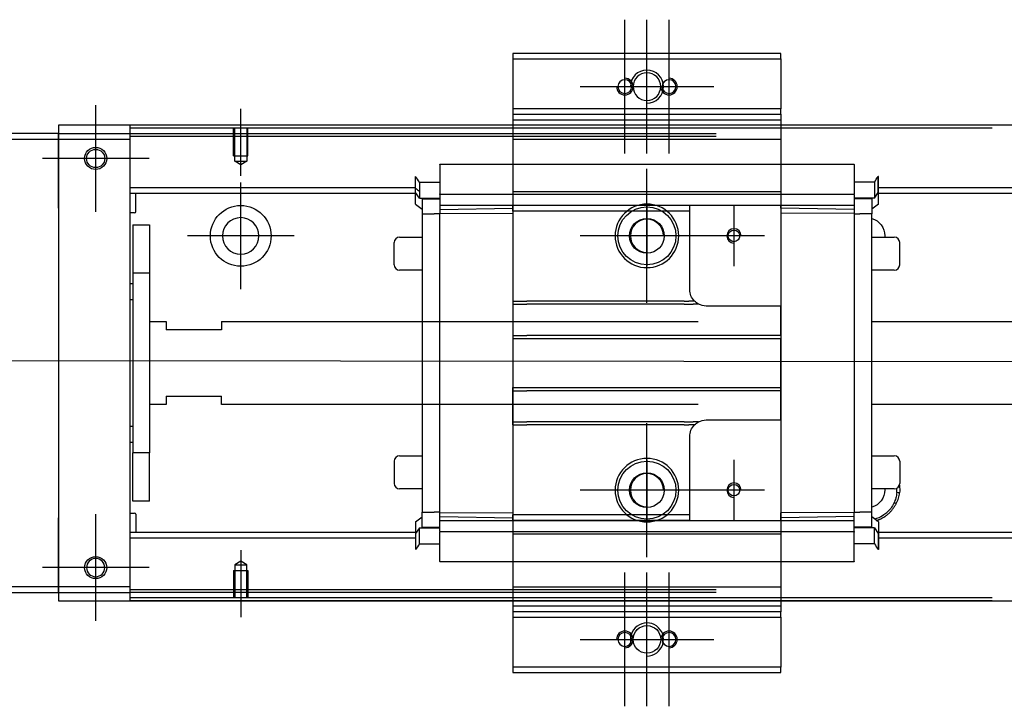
# Model space of a CAD drawing. Header units: millimetres. Extents: x 1805 to 4914, y -1594 to 860.
# Tile 280 of 656: x 2101 to 2279, y -90 to 34. Entities that reach past the tile are written whole.
import ezdxf
from ezdxf.lldxf.tags import DXFTag

# ---------------------------------------------------------------- set-up
doc = ezdxf.new("R2010")
doc.units = ezdxf.units.MM
doc.layers.get('0').update_dxf_attribs({"linetype": 'CONTINUOUS'})
tags = doc.linetypes.add('DASHED', pattern=[25.72, 12.86, -12.86]).pattern_tags.tags
tags[6:7] = [DXFTag(74, 4), DXFTag(75, 0), DXFTag(340, '0'), DXFTag(46, 0.0), DXFTag(50, 0.0), DXFTag(44, 0.0), DXFTag(45, 0.0)]
tags[4:5] = [DXFTag(74, 4), DXFTag(75, 0), DXFTag(340, '0'), DXFTag(46, 0.0), DXFTag(50, 0.0), DXFTag(44, 0.0), DXFTag(45, 0.0)]

msp = doc.modelspace()

# ---------------------------------------------------------------- linework, layer by layer
at = {"ltscale": 0.2}
for p, q in [((2210.28, 9.55), (2210.28, 33.75)), ((2214.28, 9.55), (2214.28, 33.75)), ((2218.28, 9.55), (2218.28, 33.75)), ((2202.18, 21.65), (2226.38, 21.65)), ((2114.53, -1), (2114.53, 18.3)), ((2114.53, -0.87), (2114.53, 18.18)), ((2140.78, 5.51), (2140.78, 17.65)), ((2124.18, 8.65), (2104.88, 8.65)), ((2124.05, 8.65), (2105, 8.65)), ((2214.28, -17.45), (2214.28, 6.75)), ((2140.78, -15), (2140.78, 4.3)), ((2230.03, 0.15), (2230.03, -10.85)), ((2150.43, -5.35), (2131.13, -5.35)), ((2226.38, -5.35), (2202.18, -5.35)), ((2235.53, -5.35), (2224.53, -5.35)), ((2214.28, -63.45), (2214.28, -39.25)), ((2230.03, -45.85), (2230.03, -56.85)), ((2226.38, -51.35), (2202.18, -51.35)), ((2235.53, -51.35), (2224.53, -51.35)), ((2114.53, -75), (2114.53, -55.7)), ((2114.53, -74.87), (2114.53, -55.82)), ((2140.78, -62.2), (2140.78, -74.35)), ((2124.18, -65.35), (2104.88, -65.35)), ((2124.05, -65.35), (2105, -65.35)), ((2210.28, -90.45), (2210.28, -66.25)), ((2214.28, -90.45), (2214.28, -66.25)), ((2218.28, -90.45), (2218.28, -66.25)), ((2202.18, -78.35), (2226.38, -78.35))]:
    msp.add_line(p, q, dxfattribs=at)
at = {"linetype": 'Continuous'}
for p, q in [((2238.53, 27.65), (2190.03, 27.65)), ((2190.03, 27.65), (2190.03, 26.65)), ((2238.53, 26.65), (2238.53, 27.65)), ((2190.03, 26.65), (2190.03, 17.65)), ((2190.03, 26.65), (2238.53, 26.65)), ((2238.53, 26.65), (2238.53, 17.65)), ((2190.03, 17.65), (2190.03, 16.65)), ((2238.53, 17.65), (2190.03, 17.65)), ((2190.03, 16.65), (2190.03, 14.65)), ((2190.03, 16.65), (2238.53, 16.65)), ((2238.53, 16.65), (2238.53, 17.65)), ((2238.53, 16.65), (2238.53, 14.65)), ((2573.78, 14.65), (2107.78, 14.65)), ((2107.78, 14.65), (2107.78, 13.15)), ((2120.78, 14.15), (2120.78, 14.65)), ((2190.03, 14.65), (2190.03, 12.15)), ((2238.53, 14.65), (2238.53, 12.15)), ((2107.78, 13.15), (2033.78, 13.15)), ((2107.78, 12.15), (2107.78, 13.15)), ((2107.78, 13.15), (2107.78, 1.23)), ((2276.78, 14.15), (2120.78, 14.15)), ((2120.78, 13.15), (2120.78, 14.15)), ((2120.78, 12.15), (2120.78, 13.15)), ((2033.78, 12.15), (2107.78, 12.15)), ((2107.78, 12.15), (2120.78, 12.15)), ((2107.78, -0.35), (2107.78, 12.15)), ((2120.78, -68.85), (2120.78, 12.15)), ((2190.03, 12.15), (2190.03, -68.85)), ((2238.53, 12.15), (2238.53, -68.85)), ((2107.78, 1.23), (2107.78, -1.25)), ((2107.78, -0.35), (2107.78, -56.35)), ((2107.78, -1.25), (2107.78, -5.94)), ((2107.78, -5.94), (2107.78, -8.42)), ((2107.78, -8.42), (2107.78, -48.27)), ((2107.78, -48.27), (2107.78, -50.75)), ((2107.78, -50.75), (2107.78, -55.44)), ((2107.78, -55.44), (2107.78, -57.92)), ((2107.78, -68.85), (2107.78, -56.35)), ((2107.78, -57.92), (2107.78, -69.85)), ((2107.78, -68.85), (2033.78, -68.85)), ((2107.78, -69.85), (2107.78, -68.85)), ((2120.78, -68.85), (2107.78, -68.85)), ((2120.78, -69.85), (2120.78, -68.85)), ((2033.78, -69.85), (2107.78, -69.85)), ((2107.78, -69.85), (2120.78, -69.85)), ((2107.78, -69.85), (2107.78, -71.35)), ((2120.78, -70.85), (2120.78, -69.85)), ((2276.78, -70.85), (2120.78, -70.85)), ((2120.78, -71.34), (2120.78, -70.85)), ((2107.78, -71.35), (2573.78, -71.35)), ((2190.03, -71.34), (2190.03, -73.35)), ((2238.53, -71.34), (2238.53, -73.35)), ((2238.53, -73.35), (2190.03, -73.35)), ((2190.03, -73.35), (2190.03, -74.35)), ((2190.03, -74.35), (2238.53, -74.35)), ((2190.03, -74.35), (2190.03, -83.35)), ((2238.53, -74.35), (2238.53, -73.35)), ((2238.53, -74.35), (2238.53, -83.35)), ((2190.03, -83.35), (2190.03, -84.35)), ((2238.53, -83.35), (2190.03, -83.35)), ((2238.53, -84.35), (2238.53, -83.35)), ((2190.03, -84.35), (2238.53, -84.35))]:
    msp.add_line(p, q, dxfattribs=at)
at = {"linetype": 'DASHED'}
for p, q in [((2190.03, 16.66), (2238.53, 16.66)), ((2190.03, 15.65), (2238.53, 15.65)), ((2107.78, 13.15), (2226.78, 13.15)), ((2226.78, 12.65), (2120.78, 12.65)), ((2190.03, 12.15), (2238.53, 12.15)), ((2176.78, 7.61), (2251.78, 7.61)), ((2176.78, 7.57), (2176.78, 7.61)), ((2176.78, 7.57), (2176.78, 2.26)), ((2251.78, 7.57), (2251.78, 7.61)), ((2251.78, 7.57), (2251.78, 2.26)), ((2172.38, 2.84), (2172.38, 5.38)), ((2172.38, 5.38), (2172.43, 5.38)), ((2172.43, 2.84), (2172.43, 5.38)), ((2256.13, 2.84), (2256.13, 5.38)), ((2256.18, 5.38), (2256.13, 5.38)), ((2256.18, 2.84), (2256.18, 5.38)), ((2173.1, 4.38), (2173.1, 2.55)), ((2173.1, 4.38), (2176.78, 4.38)), ((2255.45, 4.38), (2251.78, 4.38)), ((2255.45, 4.38), (2255.45, 2.55)), ((2172.38, 2.49), (2172.38, 2.84)), ((2172.38, 0.39), (2172.38, 2.49)), ((2172.38, 2.49), (2172.43, 2.49)), ((2172.43, 2.49), (2172.43, 2.84)), ((2173.1, 1.49), (2172.43, 2.49)), ((2173.1, 2.55), (2173.1, 2.34)), ((2173.1, 2.34), (2173.1, 1.49)), ((2176.78, 2.14), (2176.78, 2.26)), ((2176.78, 2.14), (2176.78, 0.14)), ((2251.78, 2.14), (2176.78, 2.14)), ((2238.53, 2.64), (2190.03, 2.64)), ((2238.53, 2.63), (2190.03, 2.63)), ((2251.78, 2.14), (2251.78, 2.26)), ((2251.78, 2.14), (2251.78, 0.14)), ((2255.45, 2.55), (2255.45, 2.34)), ((2255.45, 1.49), (2256.13, 2.49)), ((2255.45, 2.34), (2255.45, 1.49)), ((2256.13, 2.49), (2256.13, 2.84)), ((2256.18, 2.49), (2256.13, 2.49)), ((2256.18, 2.49), (2256.18, 2.84)), ((2256.18, 0.39), (2256.18, 2.49)), ((2172.38, 0.39), (2173.58, -0.51)), ((2173.1, 1.49), (2176.78, 1.49)), ((2173.58, 1.49), (2173.58, -1.36)), ((2190.03, 0.14), (2176.78, 0.14)), ((2176.78, 0.14), (2176.78, -0.6)), ((2190.03, -0.86), (2190.03, 0.14)), ((2222.03, 0.14), (2190.03, 0.14)), ((2214.28, 0.15), (2214.28, -10.85)), ((2251.78, 0.14), (2222.03, 0.14)), ((2222.03, -0.86), (2222.03, 0.14)), ((2238.53, -0.36), (2238.53, 0.14)), ((2255.45, 1.49), (2251.78, 1.49)), ((2251.78, 0.14), (2251.78, -0.6)), ((2254.98, 1.49), (2254.98, 1.34)), ((2254.98, 1.34), (2254.98, -1.36)), ((2256.18, 0.39), (2254.98, -0.51)), ((2173.58, -1.36), (2173.58, -55.33)), ((2173.58, -1.36), (2175.78, -1.36)), ((2176.78, -1.36), (2175.78, -1.36)), ((2176.78, -0.6), (2190.03, -0.36)), ((2176.78, -0.6), (2176.78, -1.32)), ((2176.78, -1.32), (2190.03, -1.23)), ((2176.78, -55.37), (2176.78, -1.32)), ((2190.03, -0.86), (2190.03, -17.15)), ((2222.03, -0.86), (2190.03, -0.86)), ((2222.03, -15.05), (2222.03, -0.86)), ((2238.53, -0.36), (2238.53, -1.23)), ((2251.78, -0.6), (2238.53, -0.36)), ((2238.53, -1.23), (2238.53, -18.05)), ((2251.78, -1.32), (2238.53, -1.23)), ((2251.78, -0.6), (2251.78, -1.32)), ((2251.78, -1.32), (2251.78, -55.37)), ((2251.78, -1.36), (2252.78, -1.36)), ((2254.98, -1.36), (2252.78, -1.36)), ((2254.98, -55.33), (2254.98, -1.36)), ((2219.78, -5.35), (2208.78, -5.35)), ((2168.53, -10.57), (2168.53, -6.57)), ((2168.53, -6.57), (2168.53, -6.57)), ((2169.53, -5.57), (2173.58, -5.57)), ((2254.98, -5.57), (2259.03, -5.57)), ((2260.03, -10.57), (2260.03, -6.57)), ((2173.58, -11.57), (2169.53, -11.57)), ((2259.03, -11.57), (2254.98, -11.57)), ((2190.03, -17.15), (2190.03, -17.7)), ((2190.03, -17.7), (2190.03, -23.35)), ((2238.53, -18.05), (2225.03, -18.05)), ((2238.53, -23.35), (2238.53, -18.05)), ((2190.03, -23.35), (2190.03, -23.9)), ((2190.03, -23.9), (2190.03, -32.8)), ((2190.03, -23.9), (2238.53, -23.9)), ((2238.53, -23.35), (2238.53, -23.9)), ((2238.53, -32.8), (2238.53, -23.9)), ((2190.03, -33.35), (2190.03, -32.8)), ((2190.03, -32.8), (2238.53, -32.8)), ((2190.03, -39), (2190.03, -33.35)), ((2238.53, -33.35), (2238.53, -32.8)), ((2238.53, -38.65), (2238.53, -33.35)), ((2190.03, -39.55), (2190.03, -39)), ((2225.03, -38.65), (2238.53, -38.65)), ((2238.53, -38.65), (2238.53, -55.46)), ((2190.03, -39.55), (2190.03, -55.83)), ((2222.03, -55.83), (2222.03, -41.65)), ((2168.53, -46.12), (2168.53, -50.12)), ((2169.53, -45.12), (2173.58, -45.12)), ((2214.28, -45.85), (2214.28, -56.85)), ((2254.98, -45.12), (2259.03, -45.12)), ((2260.03, -46.12), (2260.03, -50.12)), ((2173.58, -51.12), (2169.53, -51.12)), ((2219.78, -51.35), (2208.78, -51.35)), ((2259.03, -51.12), (2254.98, -51.12)), ((2260.03, -50.12), (2260.03, -50.12)), ((2172.38, -57.08), (2173.58, -56.18)), ((2173.58, -58.03), (2173.58, -55.33)), ((2173.58, -55.33), (2175.78, -55.33)), ((2176.78, -55.33), (2175.78, -55.33)), ((2176.78, -56.09), (2176.78, -55.37)), ((2176.78, -55.37), (2190.03, -55.46)), ((2176.78, -56.09), (2190.03, -56.33)), ((2176.78, -56.83), (2176.78, -56.09)), ((2176.78, -58.83), (2176.78, -56.83)), ((2176.78, -56.83), (2190.03, -56.83)), ((2190.03, -56.83), (2190.03, -55.83)), ((2222.03, -55.83), (2190.03, -55.83)), ((2190.03, -56.83), (2222.03, -56.83)), ((2222.03, -56.83), (2190.03, -56.83)), ((2222.03, -56.83), (2222.03, -55.83)), ((2222.03, -56.83), (2251.78, -56.83)), ((2251.78, -55.37), (2238.53, -55.46)), ((2238.53, -56.33), (2238.53, -55.46)), ((2251.78, -56.09), (2238.53, -56.33)), ((2238.53, -56.83), (2238.53, -56.33)), ((2251.78, -55.33), (2252.78, -55.33)), ((2251.78, -56.09), (2251.78, -55.37)), ((2251.78, -56.83), (2251.78, -56.09)), ((2251.78, -58.83), (2251.78, -56.83)), ((2254.98, -55.33), (2252.78, -55.33)), ((2254.98, -58.03), (2254.98, -55.33)), ((2256.18, -57.08), (2254.98, -56.18)), ((2172.38, -57.08), (2172.38, -59.18)), ((2173.1, -58.18), (2172.43, -59.18)), ((2173.1, -59.03), (2173.1, -58.18)), ((2173.1, -58.18), (2176.78, -58.18)), ((2173.58, -58.18), (2173.58, -58.03)), ((2255.45, -58.18), (2251.78, -58.18)), ((2255.45, -59.03), (2255.45, -58.18)), ((2255.45, -58.18), (2256.13, -59.18)), ((2256.18, -57.08), (2256.18, -59.18)), ((2172.38, -59.18), (2172.38, -59.53)), ((2172.38, -59.18), (2172.43, -59.18)), ((2172.38, -59.53), (2172.38, -62.07)), ((2172.43, -59.18), (2172.43, -59.53)), ((2172.43, -59.53), (2172.43, -62.07)), ((2173.1, -59.24), (2173.1, -59.03)), ((2173.1, -61.07), (2173.1, -59.24)), ((2176.78, -58.83), (2176.78, -58.95)), ((2176.78, -58.83), (2251.78, -58.83)), ((2176.78, -64.26), (2176.78, -58.95)), ((2238.53, -59.32), (2190.03, -59.32)), ((2238.53, -59.33), (2190.03, -59.33)), ((2251.78, -58.83), (2251.78, -58.95)), ((2251.78, -64.26), (2251.78, -58.95)), ((2255.45, -59.24), (2255.45, -59.03)), ((2255.45, -61.07), (2255.45, -59.24)), ((2256.18, -59.03), (2256.02, -59.03)), ((2256.13, -59.18), (2256.13, -59.53)), ((2256.18, -59.18), (2256.13, -59.18)), ((2256.13, -59.53), (2256.13, -62.07)), ((2256.18, -59.18), (2256.18, -59.53)), ((2256.18, -59.53), (2256.18, -62.07)), ((2172.38, -62.07), (2172.43, -62.07)), ((2173.1, -61.07), (2176.78, -61.07)), ((2255.45, -61.07), (2251.78, -61.07)), ((2256.18, -62.07), (2256.13, -62.07)), ((2176.78, -64.26), (2176.78, -64.3)), ((2251.78, -64.3), (2176.78, -64.3)), ((2251.78, -64.26), (2251.78, -64.3)), ((2190.03, -68.85), (2238.53, -68.85)), ((2190.03, -68.85), (2190.03, -71.34)), ((2238.53, -68.85), (2238.53, -71.34)), ((2238.53, -71.35), (2190.03, -71.35)), ((2238.53, -72.35), (2190.03, -72.35))]:
    msp.add_line(p, q, dxfattribs=at)
at = {"linetype": 'DASHED', "ltscale": 0.1}
for p, q in [((2139.48, 9.15), (2139.48, 14.15)), ((2139.7, 8.16), (2139.7, 14.15)), ((2141.85, 14.15), (2141.85, 8.16)), ((2142.08, 9.15), (2142.08, 14.15)), ((2139.48, 9.15), (2142.08, 9.15)), ((2140.78, 7.51), (2139.7, 8.16)), ((2139.7, 8.16), (2141.85, 8.16)), ((2141.85, 8.16), (2140.78, 7.51)), ((2139.48, -65.85), (2142.08, -65.85)), ((2139.48, -65.85), (2139.48, -70.85)), ((2140.78, -64.2), (2139.7, -64.85)), ((2139.7, -64.85), (2139.7, -70.85)), ((2139.7, -64.85), (2141.85, -64.85)), ((2141.85, -64.85), (2140.78, -64.2)), ((2141.85, -70.85), (2141.85, -64.85)), ((2142.08, -65.85), (2142.08, -70.85))]:
    msp.add_line(p, q, dxfattribs=at)
at = {"linetype": 'DASHED', "ltscale": 0.6}
for p, q in [((2172.43, 3.34), (2120.78, 3.34)), ((2172.43, 2.34), (2120.78, 2.34)), ((2121.78, -0.99), (2121.78, 2.34)), ((2560.78, 3.34), (2256.18, 3.34)), ((2560.78, 2.34), (2256.18, 2.34)), ((2121.58, -1.19), (2120.78, -1.19)), ((2121.28, -3.35), (2124.28, -3.35)), ((2121.28, -3.35), (2121.28, -12.1)), ((2124.28, -3.35), (2124.28, -12.1)), ((2124.28, -12.1), (2121.28, -12.1)), ((2121.28, -12.1), (2121.28, -44.59)), ((2124.28, -12.1), (2124.28, -44.59)), ((2120.78, -13.94), (2121.28, -13.94)), ((2121.28, -16.94), (2120.78, -16.94)), ((2124.28, -20.85), (2127.28, -20.85)), ((2127.28, -20.85), (2127.28, -22.35)), ((2137.28, -20.85), (2223.58, -20.85)), ((2137.28, -20.85), (2137.28, -22.35)), ((2254.98, -20.85), (2560.78, -20.85)), ((2137.28, -22.35), (2127.28, -22.35)), ((2127.28, -34.35), (2137.28, -34.35)), ((2127.28, -34.35), (2127.28, -35.85)), ((2137.28, -35.85), (2137.28, -34.35)), ((2127.28, -35.85), (2124.28, -35.85)), ((2223.58, -35.85), (2137.28, -35.85)), ((2560.78, -35.85), (2254.98, -35.85)), ((2120.78, -39.75), (2121.28, -39.75)), ((2121.28, -42.75), (2120.78, -42.75)), ((2124.28, -44.59), (2121.28, -44.59)), ((2121.28, -53.35), (2121.28, -44.59)), ((2124.28, -53.35), (2124.28, -44.59)), ((2124.28, -53.35), (2121.28, -53.35)), ((2120.78, -55.5), (2121.58, -55.5)), ((2121.78, -55.7), (2121.78, -59.03)), ((2172.43, -59.03), (2120.78, -59.03)), ((2172.43, -60.03), (2120.78, -60.03)), ((2560.78, -59.03), (2256.18, -59.03)), ((2560.78, -60.03), (2256.18, -60.03)), ((2226.78, -69.35), (2120.78, -69.35)), ((2226.78, -69.85), (2120.78, -69.85))]:
    msp.add_line(p, q, dxfattribs=at)
msp.add_line((2032.78, -27.85), (2574.78, -28.35))
at = {"linetype": 'Continuous', "extrusion": (0, 0, -1)}
msp.add_circle((-2214.28, 21.65), 2.5, dxfattribs=at)
at = {"linetype": 'DASHED', "extrusion": (0, 0, -1)}
for centre, radius in [((-2210.28, 21.65), 1.25), ((-2218.28, 21.65), 1.25), ((-2214.28, -5.35), 5.75), ((-2214.28, -51.35), 5.75), ((-2210.28, -78.35), 1.25), ((-2218.28, -78.35), 1.25)]:
    msp.add_circle(centre, radius, dxfattribs=at)
at = {"linetype": 'Continuous'}
for centre, radius in [((2114.53, 8.65), 2), ((2114.53, 8.65), 1.65), ((2114.53, -65.35), 2), ((2214.28, -78.35), 2.5)]:
    msp.add_circle(centre, radius, dxfattribs=at)
at = {"linetype": 'DASHED', "ltscale": 0.6}
msp.add_circle((2140.78, -5.35), 5.5, dxfattribs=at)
at = {"linetype": 'DASHED'}
for centre, radius in [((2214.28, -5.35), 5.25), ((2214.28, -5.35), 3.15), ((2230.03, -5.35), 1.05), ((2214.28, -51.35), 5.25), ((2214.28, -51.35), 3.15), ((2230.03, -51.35), 1.05)]:
    msp.add_circle(centre, radius, dxfattribs=at)
at = {"linetype": 'DASHED', "ltscale": 0.6, "extrusion": (0, 0, -1)}
msp.add_circle((-2140.78, -5.35), 3.3, dxfattribs=at)
at = {"linetype": 'Continuous', "extrusion": (-6.12303e-17, 0, -1)}
msp.add_circle((-2114.53, -65.35), 1.65, dxfattribs=at)
for centre, end in [((2214.28, 21.65), 180), ((2214.28, -78.35), 198.5733)]:
    msp.add_arc(centre, 3, 270, end)
at = {"linetype": 'DASHED', "ltscale": 0.2}
for centre, start, end in [((2210.28, 21.65), 180, 90), ((2218.28, 21.65), 180, 90), ((2210.28, -78.35), 270, 180), ((2218.28, -78.35), 270, 180)]:
    msp.add_arc(centre, 1.5, start, end, dxfattribs=at)
at = {"linetype": 'DASHED', "ltscale": 0.6}
for centre, start, end in [((2121.58, -0.99), 270, 0), ((2121.58, -55.7), 0, 90)]:
    msp.add_arc(centre, 0.2, start, end, dxfattribs=at)
at = {"linetype": 'DASHED'}
for centre, radius, start, end in [((2214.28, -5.35), 3, 0, 270), ((2230.03, -5.35), 1.3, 0, 270), ((2169.53, -6.57), 1, 90, 180), ((2259.03, -6.57), 1, 0, 90), ((2169.53, -10.57), 1, 180, 270), ((2259.03, -10.57), 1, 270, 0), ((2169.53, -46.12), 1, 90, 180), ((2259.03, -46.12), 1, 0, 90), ((2214.28, -51.35), 3, 0, 270), ((2169.53, -50.12), 1, 180, 270), ((2230.03, -51.35), 1.3, 0, 270), ((2259.03, -50.12), 1, 270, 0), ((2254.03, -51.29), 5.5, 354.8188, 3.1264)]:
    msp.add_arc(centre, radius, start, end, dxfattribs=at)
at = {"linetype": 'DASHED', "extrusion": (0, 0, -1)}
for centre, radius, start, end in [((-2254.03, -5.35), 3.3, 106.7288, 180), ((-2254.03, -5.35), 3.3, 180, 183.8869), ((-2225.03, -15.05), 3, 315.5706, 0), ((-2225.03, -15.05), 3, 297.9466, 315.5706), ((-2225.03, -15.05), 3, 270, 297.9468), ((-2225.03, -41.65), 3, 44.4195, 62.0356), ((-2225.03, -41.65), 3, 62.0353, 90), ((-2225.03, -41.65), 3, 0, 44.4195), ((-2254.03, -51.29), 6, 172.0075, 185.1812)]:
    msp.add_arc(centre, radius, start, end, dxfattribs=at)
at = {"linetype": 'DASHED', "extrusion": (-6.12303e-17, 0, -1)}
for start, end in [(180, 253.2712), (177.0356, 180)]:
    msp.add_arc((-2254.03, -51.29), 3.3, start, end, dxfattribs=at)
at = {"linetype": 'Continuous'}
for points in [[(2276.78, 14.65), (2120.78, 14.65)], [(2276.78, -71.34), (2120.78, -71.34)]]:
    msp.add_open_spline(points, degree=1, dxfattribs=at)
at = {"linetype": 'DASHED'}
for points, degree in [([(2173.1, 4.38), (2172.88, 4.71), (2172.65, 5.05), (2172.43, 5.38)], 3), ([(2255.45, 4.38), (2255.68, 4.71), (2255.9, 5.05), (2256.13, 5.38)], 3), ([(2172.38, 3.28), (2172.62, 3.1), (2172.86, 2.91), (2173.1, 2.73)], 3), ([(2173.58, 1.34), (2174.58, 1.34)], 1), ([(2174.58, 1.34), (2176.78, 1.34)], 1), ([(2253.98, 1.34), (2251.78, 1.34)], 1), ([(2254.98, 1.34), (2253.98, 1.34)], 1), ([(2190.03, -17.15), (2190.53, -17.15)], 1), ([(2190.03, -17.7), (2190.53, -17.7)], 1), ([(2190.53, -17.15), (2191.53, -17.15)], 1), ([(2190.53, -17.7), (2191.53, -17.7)], 1), ([(2191.53, -17.15), (2192.03, -17.15)], 1), ([(2191.53, -17.7), (2192.03, -17.7)], 1), ([(2192.03, -17.15), (2192.53, -17.15)], 1), ([(2192.03, -17.7), (2192.53, -17.7)], 1), ([(2193.78, -17.14), (2192.53, -17.14)], 1), ([(2193.78, -17.7), (2192.53, -17.7)], 1), ([(2221.03, -17.15), (2193.78, -17.15)], 1), ([(2221.03, -17.7), (2193.78, -17.7)], 1), ([(2221.03, -17.15), (2221.88, -17.15)], 1), ([(2221.03, -17.7), (2222.62, -17.7)], 1), ([(2222.88, -17.15), (2221.88, -17.15)], 1), ([(2223.62, -17.7), (2222.62, -17.7)], 1), ([(2190.03, -23.35), (2190.53, -23.35)], 1), ([(2190.53, -23.35), (2191.53, -23.35)], 1), ([(2191.53, -23.35), (2192.03, -23.35)], 1), ([(2192.03, -23.35), (2192.53, -23.35)], 1), ([(2236.03, -23.35), (2192.53, -23.35)], 1), ([(2236.53, -23.35), (2236.03, -23.35)], 1), ([(2237.03, -23.35), (2236.53, -23.35)], 1), ([(2238.03, -23.35), (2237.03, -23.35)], 1), ([(2238.53, -23.35), (2238.03, -23.35)], 1), ([(2190.03, -33.35), (2190.53, -33.35)], 1), ([(2190.53, -33.35), (2191.53, -33.35)], 1), ([(2191.53, -33.35), (2192.03, -33.35)], 1), ([(2192.03, -33.35), (2192.53, -33.35)], 1), ([(2236.03, -33.35), (2192.53, -33.35)], 1), ([(2236.53, -33.35), (2236.03, -33.35)], 1), ([(2237.03, -33.35), (2236.53, -33.35)], 1), ([(2238.03, -33.35), (2237.03, -33.35)], 1), ([(2238.53, -33.35), (2238.03, -33.35)], 1), ([(2190.03, -39), (2190.53, -39)], 1), ([(2190.53, -39), (2191.53, -39)], 1), ([(2191.53, -39), (2192.03, -39)], 1), ([(2192.03, -39), (2192.53, -39)], 1), ([(2193.78, -39), (2192.53, -39)], 1), ([(2221.03, -39), (2193.78, -39)], 1), ([(2221.03, -39), (2222.62, -39)], 1), ([(2223.62, -39), (2222.62, -39)], 1), ([(2190.03, -39.55), (2190.53, -39.55)], 1), ([(2190.53, -39.55), (2191.53, -39.55)], 1), ([(2191.53, -39.55), (2192.03, -39.55)], 1), ([(2192.03, -39.55), (2192.53, -39.55)], 1), ([(2193.78, -39.55), (2192.53, -39.55)], 1), ([(2221.03, -39.55), (2193.78, -39.55)], 1), ([(2221.03, -39.55), (2221.88, -39.55)], 1), ([(2222.88, -39.55), (2221.88, -39.55)], 1), ([(2260, -51.83), (2259.84, -51.82), (2259.67, -51.8), (2259.5, -51.79)], 3), ([(2259.41, -53.74), (2258.97, -53.71)], 1), ([(2173.58, -58.03), (2174.58, -58.03)], 1), ([(2174.58, -58.03), (2176.78, -58.03)], 1), ([(2253.98, -58.03), (2251.78, -58.03)], 1), ([(2254.98, -58.03), (2253.98, -58.03)], 1), ([(2173.1, -61.07), (2172.88, -61.4), (2172.65, -61.74), (2172.43, -62.07)], 3), ([(2255.45, -61.07), (2255.68, -61.4), (2255.9, -61.74), (2256.13, -62.07)], 3)]:
    msp.add_open_spline(points, degree=degree, dxfattribs=at)
for points, degree, knots in [([(2259.5, -51.79), (2259.46, -52.12), (2259.36, -52.81), (2259.1, -53.4), (2258.97, -53.71)], 3, [0, 0, 0, 0, 0.484584, 1, 1, 1, 1]), ([(2259.41, -53.74), (2259.56, -53.44), (2259.85, -52.85), (2259.95, -52.16), (2260, -51.83)], 3, [0, 0, 0, 0, 0.514587, 1, 1, 1, 1]), ([(2258.97, -53.71), (2258.79, -54.03), (2258.45, -54.64), (2257.74, -55.39), (2256.79, -56.11), (2255.99, -56.46), (2255.46, -56.6)], 3, [0, 0, 0, 0, 0.24064, 0.462429, 0.66591, 1, 1, 1, 1]), ([(2255.79, -56.84), (2256.52, -56.61), (2258.66, -55.28), (2259.41, -53.74)], 2, [0, 0, 0, 0.316911, 1, 1, 1])]:
    msp.add_open_spline(points, degree=degree, knots=knots, dxfattribs=at)

doc.saveas('drawing.dxf')
